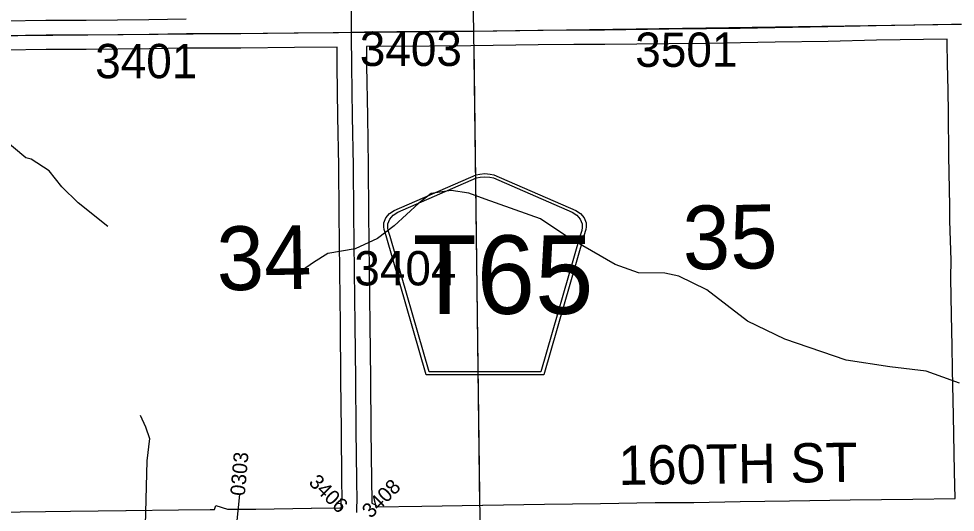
# Model space of a CAD drawing. Extents: x 23.6 to 68.7, y -63 to -29.
# Drawn here: x 47.599 to 49.508, y -39.539 to -38.533 of the extents above; entities that cross this region are included whole.
import ezdxf

# ---------------------------------------------------------------- set-up
doc = ezdxf.new("R2010")
doc.units = 0
for name, color, linetype in [('tdCoHydroRiver', 7, 'Continuous'), ('tdCoSecRdNmbr', 7, 'Continuous'), ('tdCoSecRdTxt', 7, 'Continuous'), ('tdCoSecRteBand', 7, 'Continuous'), ('tdCoSecRteCL', 7, 'Continuous'), ('tdCoSectLine', 7, 'Continuous'), ('tdCoSectLinePart', 7, 'Continuous'), ('tdCoSectNmbr', 7, 'Continuous'), ('tdCoShieldCoRte', 7, 'Continuous'), ('tdCoSurfGravel', 7, 'Continuous')]:
    doc.layers.add(name, color=color, linetype=linetype)

msp = doc.modelspace()

# ---------------------------------------------------------------- linework, layer by layer
at = {"layer": 'tdCoHydroRiver'}
for points in [[(47.7805, -38.9568), (47.72, -38.9086), (47.6865, -38.8758), (47.6609, -38.8429), (47.6243, -38.8196), (47.6132, -38.8166), (47.567, -38.7776), (47.5526, -38.762), (47.5336, -38.7496), (47.5064, -38.7246), (47.4935, -38.6979), (47.491, -38.6096), (47.4862, -38.6049), (47.484, -38.5512), (47.4793, -38.5497), (47.476, -38.5371), (47.4773, -38.5134)], [(49.5172, -39.2756), (49.449, -39.2511), (49.3747, -39.2424), (49.2862, -39.2292), (49.161, -39.1864), (49.0848, -39.1493), (49.0021, -39.0855), (48.9449, -39.0577), (48.9165, -39.0517), (48.8628, -39.0507), (48.8152, -39.0339), (48.7183, -38.9781), (48.6627, -38.9408), (48.5502, -38.901), (48.5169, -38.8888), (48.4805, -38.8829), (48.4396, -38.8896), (48.4145, -38.9088), (48.3645, -38.9552), (48.3301, -38.9808), (48.2845, -39.0018), (48.2294, -39.0119), (48.1996, -39.0296), (48.1777, -39.0456), (48.1682, -39.0473)], [(47.8463, -39.3413), (47.8576, -39.3648), (47.8657, -39.3884), (47.8599, -39.4343), (47.8566, -39.5653)]]:
    msp.add_lwpolyline(points, dxfattribs=at)
at = {"layer": 'tdCoSecRdNmbr'}
msp.add_line((48.0488, -39.5027), (48.0432, -39.5628), dxfattribs=at)
at = {"layer": 'tdCoSecRteBand'}
for points in [[(47.5702, -38.5371), (47.6543, -38.5361), (47.6545, -38.5361), (47.6547, -38.5361), (47.7361, -38.5361), (47.8644, -38.5346), (47.9401, -38.533)], [(47.5504, -39.5385), (47.7046, -39.5371), (47.8173, -39.5351), (47.8174, -39.5351), (47.8176, -39.5351), (47.9243, -39.5341), (47.9892, -39.5334), (47.9892, -39.5334), (47.998, -39.5333), (48.0009, -39.5249), (48.0244, -39.533), (48.0398, -39.5328), (48.0698, -39.5325), (48.0826, -39.5324), (48.1954, -39.5306), (48.1955, -39.5306), (48.1956, -39.5306), (48.2535, -39.5302), (48.2571, -39.5301), (48.2558, -39.5117), (48.2586, -39.5115), (48.2579, -39.4738), (48.2579, -39.4736), (48.2579, -39.4735), (48.2571, -39.3722), (48.2559, -39.2686), (48.2546, -39.1566), (48.2546, -39.1566), (48.2546, -39.1566), (48.2535, -39.0476), (48.2535, -39.0476), (48.2535, -39.0476), (48.2523, -38.9307), (48.2512, -38.8331), (48.2497, -38.7325), (48.2497, -38.7325), (48.2497, -38.7325), (48.2482, -38.6294), (48.2482, -38.6294), (48.2482, -38.6293), (48.2478, -38.5912), (48.1609, -38.592), (48.052, -38.593), (48.0518, -38.593), (48.0517, -38.593), (47.941, -38.593), (47.8655, -38.5946), (47.8654, -38.5946), (47.8652, -38.5946), (47.7366, -38.5961), (47.7364, -38.5961), (47.7362, -38.5961), (47.6548, -38.5961), (47.571, -38.5971)], [(48.326, -39.5282), (48.4209, -39.5268), (48.5447, -39.5247), (48.5447, -39.5247), (48.5448, -39.5247), (48.6708, -39.5227), (48.6709, -39.5227), (48.6709, -39.5227), (48.7848, -39.5213), (48.8966, -39.5191), (48.8969, -39.5191), (48.8972, -39.5191), (48.9756, -39.5191), (49.0697, -39.517), (49.0699, -39.517), (49.0701, -39.517), (49.1704, -39.516), (49.2942, -39.5138), (49.2943, -39.5138), (49.2944, -39.5138), (49.4221, -39.5126), (49.508, -39.5111), (49.508, -39.5111), (49.5084, -39.5111), (49.507, -39.4562), (49.507, -39.4561), (49.507, -39.456), (49.5048, -39.3423), (49.5027, -39.2481), (49.5027, -39.248), (49.5027, -39.2478), (49.502, -39.2006), (49.5009, -39.1363), (49.5009, -39.1363), (49.5009, -39.1363), (49.4997, -39.0619), (49.4997, -39.0616), (49.4997, -39.0613), (49.4999, -39.0254), (49.4971, -38.9448), (49.4971, -38.9442), (49.4971, -38.9436), (49.4973, -38.9148), (49.4955, -38.8123), (49.4955, -38.8122), (49.4955, -38.8122), (49.4943, -38.7258), (49.4943, -38.7258), (49.4943, -38.7258), (49.4938, -38.6784), (49.4928, -38.6247), (49.492, -38.5828), (49.4918, -38.5745), (49.4916, -38.5745), (49.4916, -38.5744), (49.348, -38.5767), (49.2493, -38.5792), (49.2491, -38.5792), (49.249, -38.5792), (49.1409, -38.5806), (49.0708, -38.5825), (49.0705, -38.5825), (49.0703, -38.5825), (49.0013, -38.5833), (49.0012, -38.5833), (49.0012, -38.5833), (48.9246, -38.5839), (48.7937, -38.5856), (48.7936, -38.5856), (48.7935, -38.5856), (48.7305, -38.5858), (48.6579, -38.5864), (48.5209, -38.5883), (48.5207, -38.5883), (48.5206, -38.5883), (48.4362, -38.5887), (48.3078, -38.5899), (48.3082, -38.6286), (48.3097, -38.7317), (48.3112, -38.8323), (48.3112, -38.8323), (48.3112, -38.8324), (48.3123, -38.93), (48.3123, -38.93), (48.3123, -38.9301), (48.3135, -39.047), (48.3146, -39.1559), (48.3159, -39.2679), (48.3159, -39.2679), (48.3159, -39.2679), (48.3171, -39.3716), (48.3171, -39.3717), (48.3171, -39.3717), (48.3179, -39.4728), (48.3187, -39.5159), (48.3187, -39.5164), (48.3187, -39.5169), (48.3186, -39.5204), (48.3277, -39.5246), (48.326, -39.5282)]]:
    msp.add_lwpolyline(points, dxfattribs=at)
at = {"layer": 'tdCoSecRteCL'}
for points in [[(48.2773, -38.5605), (48.2771, -38.5524), (48.2771, -38.5279), (48.2757, -38.4176), (48.2753, -38.4021), (48.2746, -38.3135), (48.2739, -38.2918), (48.2731, -38.2193), (48.2728, -38.1979), (48.2716, -38.1009), (48.2685, -37.979), (48.2657, -37.8739), (48.2641, -37.8165)], [(48.2773, -38.5605), (48.3036, -38.5599), (48.436, -38.5587), (48.5205, -38.5583), (48.6575, -38.5564), (48.7303, -38.5558), (48.7934, -38.5556), (48.9243, -38.5539), (49.0009, -38.5533), (49.07, -38.5525), (49.1403, -38.5507), (49.2486, -38.5492), (49.3474, -38.5467), (49.5007, -38.5443), (49.521, -38.544)], [(46.5242, -38.5815), (46.5373, -38.5813), (46.6799, -38.579), (46.7922, -38.5778), (46.9346, -38.5759), (47.0162, -38.5745), (47.0564, -38.5743), (47.1746, -38.5726), (47.255, -38.571), (47.3739, -38.5702), (47.4681, -38.5683), (47.5706, -38.5671), (47.6547, -38.5661), (47.7362, -38.5661), (47.8649, -38.5646), (47.9407, -38.563), (48.0517, -38.563), (48.1606, -38.562), (48.2508, -38.5611), (48.2773, -38.5605)], [(48.2879, -39.5394), (48.2885, -39.5279), (48.2887, -39.5165), (48.2879, -39.4732), (48.2871, -39.372), (48.2859, -39.2682), (48.2846, -39.1563), (48.2835, -39.0473), (48.2823, -38.9304), (48.2812, -38.8327), (48.2797, -38.7321), (48.2782, -38.629), (48.2776, -38.5675), (48.2773, -38.5605)]]:
    msp.add_lwpolyline(points, dxfattribs=at)
at = {"layer": 'tdCoSectLine'}
for points in [[(48.5067, -37.5612), (48.5263, -38.5582)], [(48.5263, -38.5582), (49.5207, -38.544)], [(47.5247, -38.5676), (48.5263, -38.5582)], [(48.5263, -38.5582), (48.539, -39.5548)]]:
    msp.add_lwpolyline(points, dxfattribs=at)
at = {"layer": 'tdCoSectLinePart'}
msp.add_lwpolyline([(48.5267, -38.5877), (48.5386, -39.5248)], dxfattribs=at)
at = {"layer": 'tdCoShieldCoRte'}
for points in [[(48.4298, -39.2588), (48.3478, -38.9759), (48.3439, -38.9628), (48.3432, -38.9569), (48.3432, -38.9491), (48.3475, -38.9388), (48.3547, -38.9303), (48.3643, -38.9236), (48.5316, -38.8512), (48.5391, -38.8496), (48.5495, -38.8487), (48.56, -38.8496), (48.5675, -38.8512), (48.7347, -38.9236), (48.7443, -38.9303), (48.7516, -38.9388), (48.7558, -38.9491), (48.7558, -38.9569), (48.7551, -38.9628), (48.7512, -38.9759), (48.6693, -39.2588)], [(48.4356, -39.2525), (48.3559, -38.9772), (48.3522, -38.9646), (48.3515, -38.9589), (48.3515, -38.9514), (48.3555, -38.9415), (48.3625, -38.9334), (48.3717, -38.927), (48.5323, -38.8575), (48.5395, -38.856), (48.5495, -38.8551), (48.5595, -38.856), (48.5668, -38.8575), (48.7273, -38.927), (48.7365, -38.9334), (48.7435, -38.9415), (48.7476, -38.9514), (48.7476, -38.9589), (48.7469, -38.9646), (48.7432, -38.9772), (48.6634, -39.2525)]]:
    msp.add_lwpolyline(points, close=True, dxfattribs=at)
at = {"layer": 'tdCoSurfGravel'}
for points in [[(48.2879, -39.5394), (48.2885, -39.5279), (48.2887, -39.5165), (48.2879, -39.4732), (48.2871, -39.372), (48.2859, -39.2682), (48.2846, -39.1563), (48.2835, -39.0473), (48.2823, -38.9304), (48.2812, -38.8327), (48.2797, -38.7321), (48.2782, -38.629), (48.2776, -38.5675), (48.2773, -38.5605), (48.2771, -38.5524), (48.2771, -38.5279)], [(47.5706, -38.5671), (47.6547, -38.5661), (47.7362, -38.5661), (47.8649, -38.5646), (47.9407, -38.563), (48.0517, -38.563), (48.1606, -38.562), (48.2508, -38.5611), (48.2773, -38.5605), (48.3036, -38.5599), (48.436, -38.5587), (48.5205, -38.5583), (48.6575, -38.5564), (48.7303, -38.5558), (48.7934, -38.5556), (48.9243, -38.5539), (49.0009, -38.5533), (49.07, -38.5525), (49.1403, -38.5507), (49.2486, -38.5492), (49.3474, -38.5467), (49.5007, -38.5443), (49.521, -38.544)]]:
    msp.add_lwpolyline(points, dxfattribs=at)

# ---------------------------------------------------------------- texts
at = {"layer": 'tdCoSecRdNmbr'}
for s, height, rotation, p in [('3403', 0.07, 0.0375, (48.2943, -38.6294)), ('3501', 0.07, 0.0379, (48.856, -38.6312)), ('3401', 0.07, 0.0371, (47.7548, -38.6544)), ('3404', 0.07, 0.0375, (48.2831, -39.0767)), ('0303', 0.03, 85.0359, (48.0598, -39.5064)), ('3406', 0.03, 315.0367, (48.1884, -39.4799)), ('3408', 0.03, 45.0362, (48.3167, -39.5529))]:
    msp.add_text(s, height=height, rotation=rotation, dxfattribs=at).set_placement(p)
at = {"layer": 'tdCoSecRdTxt'}
msp.add_text('160TH ST', height=0.08, rotation=0.7733, dxfattribs=at).set_placement((48.8219, -39.4834))
at = {"layer": 'tdCoSectNmbr'}
for s, rotation, p in [('35', 1.0379, (48.9536, -39.0446)), ('34', 1.0372, (48.0034, -39.087))]:
    msp.add_text(s, height=0.13, rotation=rotation, dxfattribs=at).set_placement(p)
at = {"layer": 'tdCoShieldCoRte'}
msp.add_text('T65', height=0.16, dxfattribs=at).set_placement((48.402, -39.1346))

doc.saveas('drawing.dxf')
